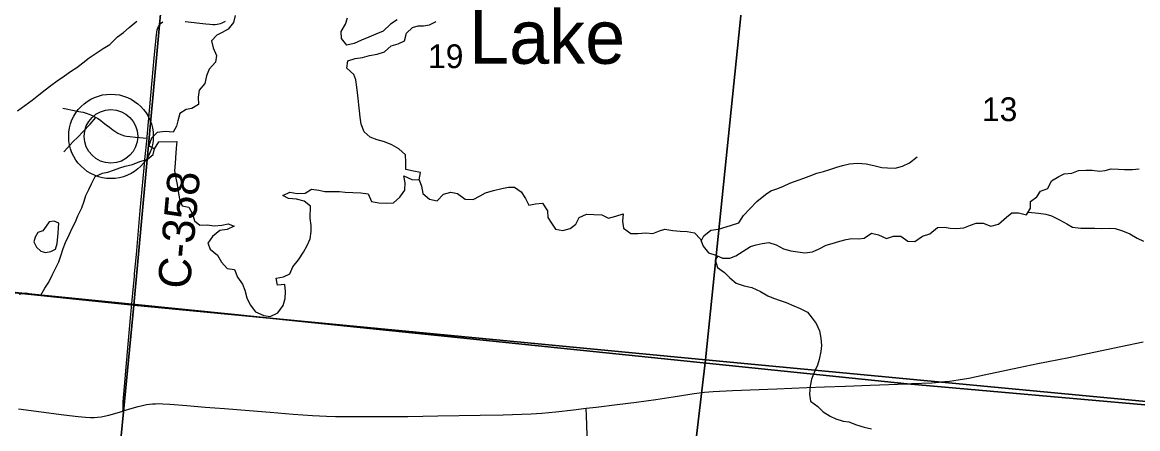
# Model space of a CAD drawing. Extents: x 1410790 to 1770854, y 566777 to 831614.
# Drawn here: x 1641677 to 1652043, y 709011 to 712791 of the extents above; entities that cross this region are included whole.
import ezdxf

# ---------------------------------------------------------------- set-up
doc = ezdxf.new("R2010")
doc.units = 0
for name, color, linetype in [('GM_X_County_Road', 7, 'Continuous'), ('GM_X_County_Road_Text', 7, 'Continuous'), ('GM_X_Major_Lake', 7, 'Continuous'), ('GM_X_Major_Lake_Text', 7, 'Continuous'), ('GM_X_Major_River', 7, 'Continuous'), ('GM_X_Minor_Lake', 7, 'Continuous'), ('GM_X_Minor_River', 7, 'Continuous'), ('GM_X_Section', 7, 'Continuous'), ('GM_X_Section_Text', 7, 'Continuous'), ('GM_X_Township', 7, 'Continuous'), ('GM_X_Township_Road', 7, 'Continuous'), ('GM_X_Township_Subdivision', 7, 'Continuous'), ('GM_X_Unincorporated', 7, 'Continuous'), ('GM_X_Unincorporated_Location', 7, 'Continuous')]:
    doc.layers.add(name, color=color, linetype=linetype)

msp = doc.modelspace()

# ---------------------------------------------------------------- linework, layer by layer
at = {"layer": 'GM_X_County_Road'}
for points in [[(1642836, 711714), (1642837, 711726), (1642885, 712249), (1642904, 712461), (1642924, 712673), (1642928, 712700), (1642932, 712721), (1642938, 712737), (1642943, 712751), (1642951, 712764), (1642961, 712776), (1642972, 712787), (1642984, 712796)], [(1643192, 712798), (1643384, 712776), (1643420, 712773), (1643448, 712772), (1643470, 712772), (1643489, 712774), (1643503, 712776), (1643520, 712780), (1643535, 712786), (1643565, 712802)], [(1642810, 711437), (1642817, 711514), (1642836, 711714)], [(1642721, 710452), (1642737, 710632), (1642772, 711040), (1642810, 711437)], [(1642695, 710172), (1642708, 710307), (1642719, 710428), (1642721, 710452)], [(1642612, 709176), (1642613, 709194), (1642613, 709226), (1642615, 709262), (1642661, 709799), (1642687, 710076), (1642695, 710171), (1642695, 710172)], [(1649941, 709431), (1650131, 709438), (1650197, 709443), (1650252, 709449), (1650295, 709454), (1650376, 709466), (1650473, 709483), (1650618, 709513), (1650939, 709580), (1651115, 709618), (1651308, 709656), (1651404, 709675), (1651517, 709698), (1651886, 709777), (1652095, 709820)], [(1646917, 709202), (1647011, 709213), (1647206, 709235), (1647385, 709258), (1647564, 709284), (1647726, 709309), (1647920, 709340), (1648018, 709352), (1648099, 709358), (1648279, 709367), (1648689, 709383), (1648968, 709394), (1649132, 709401), (1649328, 709408), (1649558, 709417), (1649902, 709430), (1649941, 709431)], [(1641641, 709195), (1641853, 709167), (1642064, 709140), (1642195, 709125), (1642264, 709119), (1642311, 709117), (1642345, 709117), (1642376, 709119), (1642409, 709122), (1642437, 709128), (1642480, 709138), (1642536, 709153), (1642612, 709176)], [(1642612, 709176), (1642616, 709177), (1642698, 709203), (1642753, 709218), (1642795, 709228), (1642831, 709235), (1642858, 709239), (1642886, 709243), (1642915, 709244), (1642945, 709245), (1642983, 709244), (1643049, 709239), (1643206, 709226), (1643376, 709212), (1643556, 709198), (1643785, 709180), (1643981, 709165), (1644193, 709148), (1644373, 709135), (1644505, 709127), (1644587, 709124), (1644833, 709124), (1645111, 709125), (1645259, 709124), (1645538, 709131), (1645932, 709138), (1646145, 709141), (1646407, 709150), (1646505, 709156), (1646636, 709169), (1646799, 709188), (1646917, 709202)]]:
    msp.add_lwpolyline(points, dxfattribs=at)
at = {"layer": 'GM_X_Major_Lake'}
for points in [[(1643656, 712855), (1643641, 712789), (1643590, 712728), (1643535, 712697), (1643485, 712672), (1643436, 712618), (1643451, 712554), (1643483, 712483), (1643472, 712421)], [(1645160, 712813), (1645098, 712774), (1645032, 712709), (1644964, 712680), (1644897, 712653), (1644831, 712624), (1644762, 712595), (1644694, 712578), (1644643, 712641), (1644640, 712706), (1644681, 712775), (1644700, 712833)], [(1644772, 712455), (1644838, 712464), (1644904, 712482), (1644974, 712495), (1645043, 712516), (1645104, 712573), (1645170, 712592), (1645229, 712619), (1645248, 712691), (1645305, 712742), (1645355, 712757), (1645405, 712758), (1645460, 712769), (1645524, 712798)], [(1643472, 712421), (1643415, 712356), (1643388, 712292), (1643373, 712222), (1643322, 712161), (1643312, 712095), (1643315, 712027), (1643252, 711990), (1643200, 711981), (1643140, 711944), (1643122, 711876), (1643109, 711824), (1643078, 711768), (1643004, 711776), (1642932, 711765), (1642879, 711712), (1642854, 711644), (1642906, 711615)], [(1643113, 711684), (1643108, 711619), (1643100, 711531), (1643097, 711479), (1643092, 711411), (1643105, 711341), (1643116, 711284), (1643125, 711218), (1643137, 711150), (1643162, 711085), (1643224, 711072), (1643259, 711009), (1643276, 710945), (1643327, 710904), (1643395, 710907), (1643459, 710897), (1643531, 710904), (1643591, 710917), (1643645, 710894), (1643580, 710865), (1643514, 710856), (1643445, 710799), (1643400, 710736), (1643423, 710681), (1643490, 710626), (1643529, 710561), (1643582, 710502), (1643650, 710491), (1643678, 710420), (1643725, 710355), (1643744, 710301), (1643765, 710230), (1643796, 710165), (1643845, 710098), (1643922, 710065), (1643982, 710056), (1644053, 710089), (1644100, 710156), (1644121, 710222), (1644124, 710286), (1644117, 710352), (1644049, 710347), (1644035, 710412), (1644105, 710425), (1644165, 710452), (1644192, 710517), (1644244, 710581), (1644291, 710652), (1644324, 710714), (1644353, 710777), (1644361, 710847), (1644363, 710900), (1644353, 710968), (1644355, 711082), (1644296, 711129), (1644226, 711145), (1644152, 711152), (1644098, 711179), (1644165, 711210), (1644231, 711199), (1644305, 711201), (1644366, 711240), (1644433, 711229), (1644489, 711218), (1644557, 711219), (1644625, 711216), (1644677, 711211), (1644749, 711208), (1644823, 711204), (1644891, 711197), (1644922, 711126), (1644992, 711111), (1645060, 711108), (1645128, 711113), (1645187, 711164), (1645232, 711231), (1645235, 711299), (1645224, 711362), (1645296, 711328), (1645364, 711325), (1645377, 711393), (1645313, 711408), (1645243, 711422), (1645243, 711490), (1645238, 711558), (1645177, 711613), (1645111, 711651), (1645042, 711678), (1644974, 711699), (1644911, 711724), (1644853, 711773), (1644827, 711844), (1644816, 711910), (1644811, 711967), (1644795, 712111), (1644785, 712188), (1644776, 712256), (1644757, 712307), (1644694, 712364), (1644703, 712432), (1644772, 712455)], [(1642906, 711615), (1642947, 711678)], [(1642947, 711678), (1643113, 711684)]]:
    msp.add_lwpolyline(points, dxfattribs=at)
at = {"layer": 'GM_X_Major_River'}
for points in [[(1641647, 710263), (1641711, 710276), (1641785, 710261), (1641848, 710254), (1641888, 710317), (1641925, 710375), (1641954, 710438), (1641979, 710490), (1642016, 710564), (1642035, 710620), (1642058, 710687), (1642079, 710743), (1642113, 710813), (1642140, 710878), (1642171, 710934), (1642194, 710990), (1642231, 711067), (1642252, 711127), (1642267, 711179), (1642296, 711237), (1642321, 711290), (1642355, 711358), (1642423, 711389), (1642473, 711398), (1642524, 711417), (1642582, 711438), (1642634, 711453), (1642701, 711470), (1642769, 711495), (1642838, 711516), (1642893, 711563)], [(1642893, 711563), (1642906, 711615)]]:
    msp.add_lwpolyline(points, dxfattribs=at)
at = {"layer": 'GM_X_Minor_Lake'}
for points in [[(1642014, 710881), (1642016, 710922), (1641972, 710943), (1641928, 710935), (1641898, 710895), (1641869, 710853), (1641821, 710836), (1641797, 710792), (1641784, 710748)], [(1641784, 710748), (1641808, 710700), (1641850, 710663), (1641892, 710651), (1641942, 710658), (1641986, 710682), (1642000, 710734), (1642009, 710830), (1642014, 710881)]]:
    msp.add_lwpolyline(points, dxfattribs=at)
at = {"layer": 'GM_X_Minor_River'}
for points in [[(1641631, 711967), (1641702, 712017), (1641768, 712067), (1641831, 712116), (1641891, 712164), (1641943, 712203), (1642000, 712247), (1642068, 712294), (1642124, 712334), (1642185, 712372), (1642241, 712415), (1642297, 712461), (1642430, 712548), (1642490, 712585), (1642563, 712655), (1642619, 712697), (1642671, 712744), (1642740, 712802)], [(1647986, 710757), (1648010, 710805), (1648076, 710857), (1648148, 710868), (1648218, 710890), (1648268, 710903), (1648336, 710927), (1648379, 710994), (1648439, 711056), (1648504, 711126), (1648585, 711189), (1648635, 711223), (1648699, 711244), (1648753, 711268), (1648809, 711294), (1648887, 711323), (1648940, 711343), (1648990, 711360), (1649060, 711388), (1649122, 711403), (1649182, 711421), (1649248, 711444), (1649300, 711460), (1649366, 711475), (1649440, 711481), (1649520, 711476), (1649592, 711458), (1649666, 711441), (1649718, 711438), (1649790, 711434), (1649858, 711453), (1649924, 711485), (1649994, 711540)], [(1651209, 711244), (1651243, 711316), (1651310, 711357), (1651360, 711381), (1651430, 711388), (1651494, 711412), (1651562, 711417), (1651620, 711417), (1651688, 711406), (1651740, 711412), (1651796, 711427), (1651866, 711425), (1651920, 711422), (1651996, 711422), (1652056, 711427)], [(1645364, 711325), (1645386, 711267), (1645401, 711199), (1645461, 711145), (1645533, 711132), (1645593, 711194), (1645661, 711211), (1645723, 711199), (1645793, 711146), (1645868, 711143), (1645933, 711177), (1645983, 711206), (1646055, 711226), (1646133, 711245), (1646197, 711259), (1646251, 711258), (1646313, 711214), (1646354, 711151), (1646386, 711091), (1646448, 711102), (1646512, 711108), (1646559, 711037), (1646560, 710977), (1646594, 710923), (1646633, 710868), (1646701, 710856), (1646769, 710873), (1646822, 710915), (1646854, 710977), (1646920, 711008), (1646990, 711004), (1647062, 711001), (1647126, 710971), (1647194, 710988), (1647262, 711010), (1647254, 710942), (1647265, 710875), (1647332, 710827), (1647398, 710828), (1647472, 710834), (1647538, 710827), (1647600, 710853), (1647650, 710866), (1647724, 710856), (1647790, 710849), (1647856, 710846), (1647924, 710834), (1647979, 710775), (1648005, 710709), (1648054, 710648), (1648124, 710626), (1648186, 710597), (1648252, 710597), (1648308, 710618), (1648378, 710662), (1648444, 710707), (1648496, 710723), (1648553, 710735), (1648615, 710742), (1648682, 710723), (1648752, 710683), (1648820, 710666), (1648884, 710656), (1648949, 710647), (1649021, 710655), (1649082, 710684), (1649148, 710718), (1649204, 710733), (1649274, 710755), (1649334, 710770), (1649386, 710780), (1649448, 710777), (1649502, 710785), (1649568, 710830), (1649636, 710814), (1649708, 710779), (1649774, 710801), (1649842, 710802), (1649908, 710756), (1649973, 710753), (1650042, 710801), (1650110, 710824), (1650182, 710884), (1650248, 710887), (1650302, 710877), (1650358, 710874), (1650428, 710880), (1650490, 710903), (1650542, 710923), (1650608, 710922), (1650678, 710896), (1650750, 710913), (1650823, 710979), (1650873, 711018), (1650935, 711018), (1651009, 710999), (1651047, 711063), (1651048, 711125), (1651106, 711169), (1651139, 711220), (1651209, 711244)], [(1651024, 711024), (1651121, 711016), (1651191, 711006), (1651242, 710991), (1651318, 710954), (1651386, 710918), (1651437, 710887), (1651515, 710877), (1651567, 710878), (1651645, 710878), (1651705, 710873), (1651781, 710875), (1651833, 710872), (1651903, 710853), (1651970, 710825), (1652040, 710784), (1652098, 710756)], [(1648142, 710618), (1648118, 710582), (1648139, 710511), (1648202, 710465), (1648254, 710416), (1648313, 710364), (1648385, 710341), (1648457, 710325), (1648539, 710286), (1648606, 710247), (1648658, 710225), (1648722, 710204), (1648777, 710184), (1648849, 710155), (1648905, 710130), (1648976, 710094), (1649018, 710041), (1649055, 709989), (1649087, 709923), (1649100, 709854), (1649104, 709784), (1649099, 709730), (1649082, 709656), (1649066, 709602), (1649043, 709550), (1649011, 709472), (1649000, 709406), (1648992, 709332), (1649001, 709268), (1649072, 709219), (1649120, 709169), (1649184, 709128), (1649237, 709104), (1649307, 709083), (1649359, 709074), (1649429, 709046), (1649500, 709027), (1649570, 709009)]]:
    msp.add_lwpolyline(points, dxfattribs=at)
at = {"layer": 'GM_X_Section'}
for points in [[(1637792, 715983), (1643199, 715476), (1642713, 710159), (1637164, 710736)], [(1643199, 715476), (1648562, 714878), (1648028, 709651), (1642713, 710159)], [(1648562, 714878), (1653481, 714480), (1653005, 709180), (1648028, 709651)], [(1637164, 710736), (1642713, 710159), (1642179, 704627), (1636885, 705190)], [(1642713, 710159), (1648028, 709651), (1647378, 704175), (1642179, 704627)], [(1648028, 709651), (1653005, 709180), (1652483, 703724), (1647378, 704175)]]:
    msp.add_lwpolyline(points, close=True, dxfattribs=at)
at = {"layer": 'GM_X_Township'}
for points in [[(1637152, 710726), (1642695, 710171), (1643648, 710074), (1644274, 710007), (1649902, 709430), (1656844, 708815), (1661002, 708426), (1662615, 708277), (1668133, 707554), (1668481, 707505), (1677705, 706513), (1678208, 708390), (1678219, 708431), (1678251, 708551), (1678275, 708636), (1678799, 710581), (1679960, 714686)], [(1671693, 682151), (1671974, 683181), (1672358, 684641), (1674339, 693310), (1674406, 693762), (1674497, 694126), (1675442, 698008), (1675992, 700009), (1677288, 705091), (1677306, 705159), (1677705, 706513), (1668481, 707505), (1668133, 707554), (1662615, 708277), (1661002, 708426), (1656844, 708815), (1649902, 709430), (1644274, 710007), (1643648, 710074), (1642695, 710171), (1637152, 710726)]]:
    msp.add_lwpolyline(points, dxfattribs=at)
at = {"layer": 'GM_X_Township_Road'}
msp.add_lwpolyline([(1646968, 708132), (1646963, 708213), (1646955, 708393), (1646945, 708573), (1646937, 708721), (1646930, 708885), (1646925, 709032), (1646920, 709147), (1646918, 709183), (1646917, 709202)], dxfattribs=at)
at = {"layer": 'GM_X_Township_Subdivision'}
for points in [[(1642054, 711992), (1642086, 711986), (1642201, 711963), (1642222, 711959), (1642243, 711955), (1642272, 711947), (1642305, 711935), (1642337, 711921), (1642362, 711905)], [(1642062, 711585), (1642097, 711625), (1642121, 711650), (1642151, 711681), (1642189, 711720), (1642242, 711775), (1642307, 711844), (1642362, 711905)], [(1642362, 711905), (1642375, 711898), (1642406, 711877), (1642430, 711859), (1642458, 711838), (1642486, 711815), (1642520, 711790), (1642546, 711773), (1642565, 711761), (1642592, 711749), (1642627, 711736), (1642645, 711732), (1642676, 711728), (1642729, 711722), (1642836, 711714)]]:
    msp.add_lwpolyline(points, dxfattribs=at)
at = {"layer": 'GM_X_Unincorporated'}
for radius in [393, 249]:
    msp.add_circle((1642501, 711730), radius, dxfattribs=at)
at = {"layer": 'GM_X_Unincorporated_Location'}
msp.add_line((1642501, 711730), (1642501, 711730), dxfattribs=at)

# ---------------------------------------------------------------- texts
at = {"layer": 'GM_X_County_Road_Text'}
msp.add_text('C-358', height=300, rotation=84.8819, dxfattribs=at).set_placement((1643233, 710304))
at = {"layer": 'GM_X_Major_Lake_Text'}
msp.add_text('Lake', height=500, rotation=0.0079, dxfattribs=at).set_placement((1645830, 712405))
at = {"layer": 'GM_X_Section_Text'}
for s, p in [('19', (1645448, 712365)), ('13', (1650596, 711872))]:
    msp.add_text(s, height=221, rotation=0, dxfattribs=at).set_placement(p)

doc.saveas('drawing.dxf')
